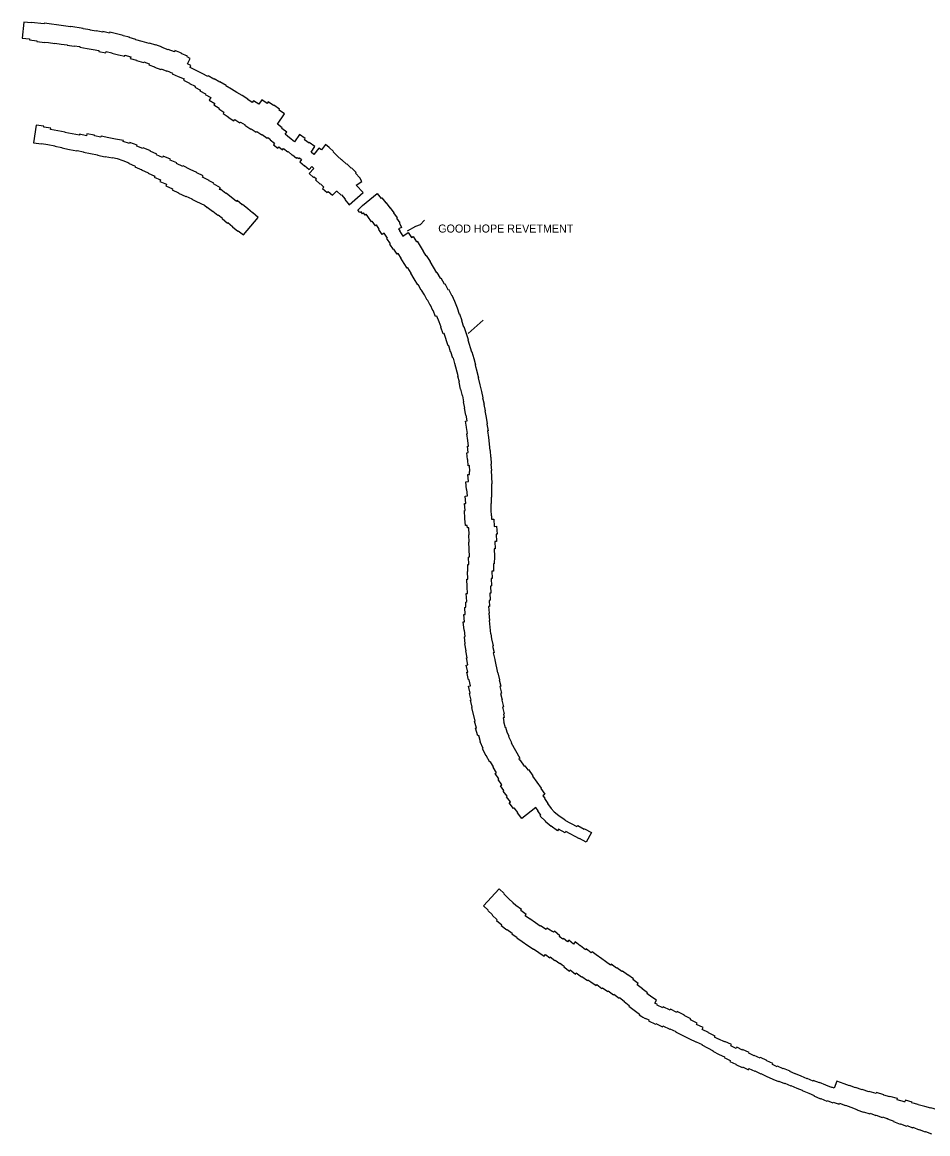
# Model space of a CAD drawing. Extents: x 2650582 to 3923188, y 277893 to 989177.
# Drawn here: x 3569445 to 3587538, y 523406 to 545624 of the extents above; entities that cross this region are included whole.
import ezdxf

# ---------------------------------------------------------------- set-up
doc = ezdxf.new("R2010")
doc.units = 0
doc.layers.add('Level 3', color=7, linetype='Continuous')

msp = doc.modelspace()

# ---------------------------------------------------------------- linework, layer by layer
at = {"layer": 'Level 3'}
for points in [[(3569476, 545624), (3569445, 545305), (3569592, 545290), (3569591, 545269), (3569737, 545253), (3569736, 545237), (3569894, 545218)], [(3569885, 545592), (3569625, 545619), (3569624, 545609), (3569476, 545624)], [(3571841, 545236), (3571715, 545273), (3571716, 545279), (3571584, 545316), (3571586, 545323), (3571459, 545355), (3571460, 545358), (3571330, 545389), (3571192, 545422), (3571188, 545408), (3571057, 545435), (3571054, 545427), (3570924, 545453), (3570923, 545447), (3570799, 545468), (3570799, 545472), (3570664, 545492), (3570665, 545498), (3570413, 545535), (3570412, 545531), (3570269, 545552), (3570269, 545550), (3569887, 545606), (3569885, 545592)], [(3569894, 545218), (3569895, 545228), (3569969, 545216), (3569970, 545219), (3570095, 545200), (3570096, 545205), (3570223, 545185), (3570224, 545188), (3570342, 545169), (3570341, 545166), (3570480, 545145), (3570481, 545154), (3570599, 545136), (3570597, 545122), (3570739, 545098), (3570865, 545078), (3570865, 545081), (3570978, 545058), (3570974, 545040), (3571114, 545012), (3571120, 545036), (3571233, 545012), (3571232, 545005), (3571368, 544973), (3571492, 544942), (3571498, 544963), (3571612, 544933), (3571604, 544900), (3571727, 544863), (3571727, 544861), (3571867, 544818)], [(3574587, 543883), (3574471, 543966), (3574468, 543962), (3574358, 544034), (3574337, 544002), (3574232, 544071), (3574174, 543984), (3574064, 544055), (3574040, 544020), (3573950, 544076), (3573954, 544083), (3573837, 544158), (3573836, 544156), (3573732, 544222), (3573730, 544219), (3573625, 544286), (3573624, 544285), (3573516, 544351), (3573519, 544357), (3573394, 544430), (3573393, 544427), (3573278, 544493), (3573275, 544488), (3573157, 544551), (3573151, 544541), (3573039, 544599), (3572918, 544660), (3572919, 544662), (3572798, 544721), (3572815, 544759), (3572750, 544790), (3572800, 544901), (3572741, 544930), (3572748, 544946), (3572623, 545000), (3572624, 545002), (3572493, 545056), (3572484, 545033), (3572363, 545079), (3572361, 545074), (3572241, 545119), (3572242, 545124), (3572113, 545169), (3572112, 545166), (3571987, 545208), (3571984, 545198), (3571842, 545240), (3571841, 545236)], [(3571867, 544818), (3571872, 544829), (3571979, 544792), (3571973, 544773), (3572089, 544732), (3572087, 544727), (3572217, 544678), (3572223, 544692), (3572337, 544647), (3572339, 544650), (3572444, 544606), (3572439, 544594), (3572560, 544540), (3572560, 544541), (3572678, 544489), (3572667, 544464), (3572786, 544405), (3572785, 544401), (3572900, 544344), (3572892, 544326), (3573004, 544267), (3572995, 544251), (3573107, 544191), (3573101, 544181), (3573211, 544116), (3573180, 544064), (3573291, 543996), (3573276, 543970), (3573378, 543904), (3573372, 543893), (3573476, 543825), (3573459, 543797), (3573562, 543730), (3573559, 543724), (3573675, 543650), (3573692, 543677), (3573795, 543610), (3573808, 543629), (3573898, 543570), (3573895, 543566), (3574011, 543488), (3574016, 543495), (3574119, 543427), (3574129, 543441), (3574233, 543370)], [(3574233, 543370), (3574240, 543379), (3574341, 543308), (3574349, 543319), (3574406, 543279), (3574402, 543275), (3574488, 543208), (3574463, 543176), (3574554, 543104), (3574575, 543131), (3574643, 543074), (3574666, 543102), (3574750, 543031), (3574756, 543039), (3574839, 542969), (3574844, 542975), (3574928, 542904), (3574941, 542920), (3574974, 542898), (3574985, 542913), (3575028, 542877), (3574990, 542832), (3575085, 542753), (3575088, 542757), (3575178, 542682), (3575228, 542741), (3575270, 542701), (3575179, 542600), (3575265, 542522), (3575276, 542534), (3575324, 542491), (3575306, 542472), (3575398, 542389), (3575402, 542392), (3575471, 542329), (3575445, 542300), (3575537, 542217), (3575560, 542242), (3575646, 542164), (3575724, 542250), (3575729, 542245), (3575734, 542250), (3575814, 542165), (3575822, 542172), (3575898, 542088), (3575888, 542078), (3575979, 541974), (3576254, 542217), (3576120, 542370), (3576232, 542439), (3576190, 542512), (3576192, 542515), (3576107, 542608), (3576117, 542618), (3576024, 542711), (3576020, 542707), (3575930, 542795), (3575922, 542786), (3575828, 542874), (3575825, 542871), (3575745, 542947), (3575746, 542949), (3575657, 543032), (3575662, 543038), (3575576, 543119), (3575579, 543123), (3575506, 543179), (3575422, 543071), (3575372, 543109), (3575272, 542982), (3575218, 543028), (3575294, 543138), (3575181, 543217), (3575175, 543209), (3575082, 543271), (3575101, 543299), (3574986, 543379), (3574882, 543230), (3574819, 543283), (3574819, 543284), (3574744, 543347), (3574745, 543348), (3574698, 543384), (3574729, 543425), (3574630, 543499), (3574640, 543514), (3574542, 543588), (3574686, 543793), (3574576, 543868), (3574587, 543883)], [(3569722, 543565), (3569673, 543215), (3569828, 543193), (3569829, 543199), (3569959, 543177), (3569959, 543177), (3570094, 543154), (3570093, 543146), (3570239, 543120), (3570237, 543111), (3570391, 543081), (3570391, 543082), (3570538, 543054), (3570540, 543060), (3570668, 543035), (3570667, 543028), (3570806, 543001), (3570806, 542998), (3570948, 542970), (3570946, 542964), (3571100, 542934), (3571101, 542939), (3571250, 542911), (3571251, 542917), (3571340, 542900), (3571455, 542863), (3571453, 542857), (3571572, 542811), (3571569, 542804), (3571704, 542746), (3571698, 542731), (3571832, 542674), (3571831, 542671), (3571963, 542615), (3571959, 542605), (3572091, 542549), (3572081, 542527), (3572208, 542473), (3572195, 542443), (3572329, 542384), (3572316, 542355), (3572448, 542296), (3572439, 542276), (3572570, 542215), (3572568, 542210), (3572712, 542143), (3572714, 542149), (3572835, 542093), (3572832, 542087), (3572929, 542042), (3572928, 542039), (3573086, 541965)], [(3573387, 542283), (3573406, 542316), (3573269, 542395), (3573275, 542408), (3573178, 542453), (3573182, 542463), (3573050, 542524), (3573063, 542553), (3572931, 542614), (3572932, 542617), (3572801, 542678), (3572803, 542683), (3572660, 542750), (3572655, 542739), (3572525, 542797), (3572531, 542810), (3572398, 542869), (3572405, 542887), (3572260, 542949), (3572249, 542922), (3572130, 542973), (3572136, 542987), (3572002, 543044), (3572005, 543052), (3571860, 543113), (3571853, 543097), (3571733, 543147), (3571739, 543164), (3571592, 543220), (3571585, 543200), (3571462, 543240), (3571465, 543257), (3571311, 543287), (3571310, 543283), (3571173, 543310), (3571174, 543315), (3571020, 543345), (3571017, 543329), (3570889, 543354), (3570891, 543364), (3570738, 543394), (3570731, 543356), (3570589, 543384), (3570586, 543367), (3570445, 543394), (3570445, 543393), (3570299, 543422), (3570300, 543425), (3570153, 543451), (3570154, 543455), (3570011, 543480), (3570015, 543505), (3569876, 543528), (3569878, 543543), (3569722, 543565)], [(3573863, 541372), (3574157, 541722), (3574050, 541813), (3574049, 541811), (3573954, 541891), (3573955, 541893), (3573848, 541983), (3573842, 541975), (3573740, 542060), (3573727, 542043), (3573519, 542205), (3573516, 542201), (3573412, 542282), (3573403, 542271), (3573387, 542283)], [(3576426, 541635), (3576348, 541738), (3576350, 541740), (3576318, 541784), (3576297, 541770), (3576264, 541813), (3576244, 541797), (3576214, 541834), (3576193, 541818), (3576152, 541867), (3576244, 541959), (3576534, 542197), (3576614, 542100), (3576631, 542113), (3576709, 542012), (3576716, 542017), (3576791, 541912)], [(3573086, 541965), (3573141, 541923), (3573142, 541925), (3573246, 541844), (3573251, 541850), (3573355, 541769), (3573358, 541773), (3573444, 541706), (3573437, 541699), (3573545, 541609), (3573553, 541618), (3573648, 541538), (3573646, 541536), (3573753, 541446), (3573762, 541457), (3573863, 541372)], [(3576791, 541912), (3576796, 541915), (3576868, 541815), (3576866, 541815), (3576933, 541717), (3576923, 541710), (3576989, 541612), (3576985, 541610), (3577023, 541521), (3576962, 541496), (3576989, 541452), (3576986, 541451), (3577047, 541350), (3577157, 541418), (3577220, 541321), (3577254, 541341), (3577320, 541237), (3577334, 541245), (3577458, 541047), (3577454, 541043), (3577511, 540955), (3577517, 540959), (3577593, 540840), (3577590, 540838), (3577658, 540728), (3577655, 540726), (3577721, 540616), (3577730, 540619), (3577796, 540505), (3577810, 540512), (3577876, 540395), (3577888, 540401), (3577951, 540284), (3577963, 540289), (3578021, 540167), (3578028, 540170), (3578080, 540048), (3578082, 540049), (3578135, 539913), (3578133, 539912), (3578178, 539791), (3578182, 539792), (3578227, 539663), (3578223, 539661), (3578263, 539537), (3578271, 539539)], [(3577480, 541667), (3577394, 541575), (3577300, 541539), (3577136, 541450)], [(3577877, 539400), (3577855, 539394), (3577812, 539526), (3577815, 539527), (3577777, 539635), (3577773, 539634), (3577729, 539751), (3577704, 539742), (3577655, 539865), (3577649, 539863), (3577602, 539971), (3577595, 539969), (3577544, 540075), (3577535, 540071), (3577481, 540175), (3577480, 540174), (3577423, 540270), (3577418, 540268), (3577355, 540379), (3577346, 540375), (3577273, 540497), (3577206, 540605), (3577215, 540611), (3577152, 540715), (3577138, 540706), (3577077, 540802), (3577075, 540801), (3577010, 540905), (3577016, 540910), (3576959, 540999), (3576937, 540986), (3576872, 541089), (3576860, 541082), (3576792, 541189), (3576800, 541194), (3576732, 541302), (3576741, 541309), (3576679, 541409), (3576636, 541382), (3576568, 541483), (3576579, 541490), (3576525, 541571), (3576503, 541555), (3576437, 541644), (3576426, 541635)], [(3578654, 539671), (3578355, 539403)], [(3578271, 539539), (3578352, 539280), (3578346, 539278), (3578422, 539035), (3578430, 539036), (3578467, 538903), (3578465, 538903), (3578500, 538773), (3578496, 538772), (3578530, 538647), (3578525, 538645), (3578558, 538516), (3578555, 538515), (3578586, 538378), (3578589, 538378), (3578618, 538241), (3578621, 538241), (3578650, 538115), (3578643, 538113), (3578673, 537988), (3578666, 537986), (3578694, 537855), (3578688, 537853), (3578716, 537721), (3578712, 537720), (3578737, 537594), (3578730, 537592), (3578753, 537459), (3578742, 537457), (3578763, 537326), (3578761, 537326), (3578790, 537061), (3578793, 537061), (3578803, 536931), (3578805, 536931), (3578815, 536792), (3578811, 536792), (3578820, 536665), (3578816, 536665), (3578824, 536536), (3578822, 536535), (3578825, 536399)], [(3578383, 536587), (3578379, 536644), (3578387, 536645), (3578380, 536761), (3578353, 536760), (3578345, 536880), (3578342, 536881), (3578328, 537019), (3578353, 537021), (3578340, 537147), (3578363, 537151), (3578349, 537262), (3578346, 537261), (3578326, 537399), (3578341, 537401), (3578319, 537526), (3578323, 537527), (3578301, 537649), (3578337, 537657), (3578312, 537772), (3578308, 537771), (3578279, 537908), (3578289, 537910), (3578259, 538036), (3578271, 538039), (3578245, 538157), (3578240, 538157), (3578211, 538292), (3578204, 538291), (3578172, 538426), (3578180, 538427), (3578148, 538550), (3578157, 538553), (3578087, 538804), (3578090, 538805), (3578060, 538910), (3578051, 538907), (3578011, 539035), (3578004, 539034), (3577967, 539157), (3577953, 539153), (3577877, 539400)], [(3578360, 536446), (3578347, 536583), (3578383, 536587)], [(3578338, 535567), (3578302, 535565), (3578291, 535707), (3578283, 535862), (3578292, 535863), (3578281, 536004), (3578308, 536007), (3578296, 536151), (3578340, 536155), (3578329, 536287), (3578323, 536286), (3578310, 536440), (3578360, 536446)], [(3578825, 536399), (3578821, 536398), (3578824, 536264), (3578819, 536264), (3578822, 536133), (3578813, 536133), (3578817, 536002), (3578809, 536002), (3578811, 535875), (3578807, 535875), (3578812, 535756), (3578818, 535757), (3578820, 535690)], [(3578820, 535690), (3578867, 535692), (3578875, 535547), (3578923, 535550), (3578932, 535391), (3578916, 535390), (3578921, 535245), (3578886, 535243), (3578892, 535097), (3578875, 535096), (3578879, 534945), (3578877, 534800), (3578858, 534799), (3578861, 534652), (3578831, 534650), (3578835, 534502), (3578814, 534502), (3578819, 534356), (3578802, 534355), (3578808, 534210), (3578789, 534209), (3578794, 534069), (3578774, 534067), (3578778, 533945), (3578763, 533943), (3578772, 533812), (3578767, 533811), (3578779, 533663), (3578773, 533663)], [(3578273, 533473), (3578257, 533636), (3578280, 533638), (3578270, 533784), (3578296, 533786), (3578285, 533928), (3578311, 533931), (3578305, 534035), (3578326, 534048), (3578315, 534205), (3578341, 534207), (3578335, 534339), (3578329, 534491), (3578345, 534493), (3578340, 534646), (3578350, 534646), (3578345, 534787), (3578365, 534788), (3578360, 534934), (3578379, 534935), (3578372, 535092), (3578367, 535230), (3578372, 535231), (3578365, 535380), (3578373, 535381), (3578368, 535519), (3578340, 535518), (3578338, 535567)], [(3578773, 533663), (3578799, 533401), (3578808, 533402), (3578820, 533298), (3578821, 533298), (3578852, 533156), (3578844, 533154), (3578871, 533024), (3578857, 533021), (3578888, 532883), (3578885, 532882), (3578940, 532619), (3578947, 532621), (3578980, 532478), (3578977, 532478), (3579008, 532352), (3578990, 532346), (3579024, 532210), (3579003, 532204), (3579037, 532078), (3579025, 532074), (3579060, 531939), (3579039, 531932), (3579075, 531797), (3579061, 531793), (3579077, 531725), (3579052, 531717), (3579069, 531650), (3579061, 531647), (3579095, 531530), (3579099, 531531), (3579126, 531440), (3579169, 531351), (3579158, 531344), (3579220, 531224), (3579217, 531221), (3579387, 530912)], [(3578803, 530842), (3578786, 530833), (3578717, 530965), (3578713, 530963), (3578641, 531101), (3578655, 531109), (3578592, 531240), (3578598, 531243), (3578567, 531365), (3578546, 531360), (3578504, 531511), (3578519, 531515), (3578483, 531653), (3578493, 531655), (3578425, 531927), (3578438, 531931), (3578403, 532070), (3578415, 532074), (3578381, 532209), (3578397, 532213), (3578362, 532351), (3578402, 532362), (3578374, 532481), (3578361, 532479), (3578328, 532630), (3578349, 532635), (3578318, 532774), (3578348, 532782), (3578319, 532916), (3578336, 532921), (3578307, 533060), (3578312, 533061), (3578286, 533200), (3578295, 533202), (3578282, 533342), (3578293, 533344), (3578282, 533474), (3578273, 533473)], [(3579338, 529818), (3579349, 529827), (3579275, 529921), (3579259, 529909), (3579173, 530019), (3579198, 530039), (3579118, 530141), (3579133, 530153), (3579053, 530255), (3579068, 530267), (3578999, 530362), (3579027, 530382), (3578955, 530489), (3578968, 530498), (3578895, 530606), (3578921, 530623), (3578852, 530733), (3578861, 530739), (3578803, 530842)], [(3579387, 530912), (3579366, 530901), (3579382, 530875), (3579390, 530880), (3579471, 530751), (3579488, 530762), (3579549, 530681), (3579561, 530689), (3579650, 530561), (3579641, 530554), (3579813, 530316), (3579805, 530310), (3579889, 530192), (3579847, 530161)], [(3579847, 530161), (3579884, 530111), (3579878, 530107), (3579947, 530010), (3579941, 530005), (3580011, 529911), (3580075, 529844), (3580164, 529767), (3580291, 529678), (3580289, 529676), (3580529, 529546)], [(3580014, 529552), (3580012, 529550), (3579893, 529647), (3579898, 529652), (3579795, 529757), (3579809, 529773), (3579749, 529859), (3579755, 529864), (3579707, 529929), (3579424, 529708), (3579338, 529818)], [(3580529, 529546), (3580543, 529569), (3580673, 529496), (3580678, 529504), (3580819, 529427), (3580712, 529235), (3580580, 529305), (3580577, 529300), (3580308, 529449), (3580294, 529424), (3580163, 529496), (3580139, 529462), (3580014, 529552)], [(3580364, 527273), (3580342, 527244), (3580258, 527307), (3580249, 527296), (3580176, 527351), (3580187, 527365), (3580078, 527453), (3580063, 527434), (3580037, 527451), (3580034, 527446), (3579994, 527473), (3579929, 527518), (3579911, 527491), (3579803, 527564), (3579796, 527554), (3579699, 527620), (3579700, 527622), (3579584, 527701), (3579583, 527700), (3579491, 527763), (3579512, 527792), (3579407, 527869), (3579422, 527891), (3579309, 527972), (3579307, 527970), (3579252, 528016), (3579254, 528019), (3579160, 528107), (3579163, 528111), (3579068, 528200), (3579076, 528209), (3578974, 528304), (3578660, 527964), (3578754, 527876), (3578749, 527871), (3578844, 527781), (3578837, 527774), (3578935, 527681), (3578923, 527667), (3579026, 527580), (3579016, 527566), (3579129, 527484), (3579131, 527487), (3579232, 527414), (3579225, 527404), (3579332, 527331), (3579328, 527325), (3579436, 527252), (3579433, 527248), (3579549, 527169), (3579550, 527170), (3579658, 527097), (3579660, 527100), (3579768, 527027), (3579768, 527029), (3579876, 526956), (3579899, 526990), (3579984, 526926), (3579994, 526940), (3580085, 526872), (3580090, 526879), (3580185, 526810), (3580191, 526818), (3580235, 526785), (3580276, 526754), (3580269, 526745), (3580379, 526658), (3580395, 526680), (3580497, 526599), (3580515, 526622), (3580618, 526542), (3580624, 526550), (3580737, 526473)], [(3581026, 526902), (3581028, 526905), (3580912, 526984), (3580912, 526983), (3580832, 527044), (3580815, 527021), (3580712, 527101), (3580700, 527085), (3580597, 527165), (3580595, 527163), (3580494, 527243), (3580459, 527199), (3580364, 527273)], [(3582082, 526020), (3582116, 526074), (3582022, 526134), (3582025, 526139), (3581924, 526208), (3581935, 526223), (3581831, 526300), (3581836, 526306), (3581731, 526384), (3581752, 526411), (3581646, 526490), (3581656, 526504), (3581545, 526586), (3581541, 526581), (3581436, 526659), (3581427, 526647), (3581323, 526724), (3581318, 526718), (3581215, 526794), (3581201, 526775), (3581097, 526852), (3581096, 526851), (3581026, 526902)], [(3580737, 526473), (3580744, 526484), (3580803, 526440), (3580806, 526444), (3580910, 526367), (3580925, 526387), (3581028, 526310), (3581040, 526326), (3581143, 526249), (3581153, 526262), (3581258, 526184), (3581265, 526194), (3581369, 526117), (3581378, 526130), (3581475, 526058), (3581469, 526049), (3581573, 525972), (3581563, 525958), (3581672, 525878), (3581670, 525875), (3581780, 525799), (3581772, 525785), (3581825, 525751)], [(3583277, 525335), (3583287, 525357), (3583154, 525422), (3583157, 525428), (3583028, 525492), (3583047, 525529), (3582916, 525593), (3582928, 525618), (3582794, 525684), (3582805, 525705), (3582672, 525771), (3582676, 525780), (3582534, 525850), (3582526, 525833), (3582399, 525896), (3582388, 525874), (3582254, 525941), (3582244, 525921), (3582129, 525978), (3582136, 525993), (3582082, 526020)], [(3581825, 525751), (3581835, 525735), (3581843, 525740), (3581889, 525711), (3581893, 525717), (3581966, 525681), (3581959, 525666), (3582101, 525596), (3582107, 525608), (3582236, 525545), (3582246, 525567), (3582381, 525500), (3582384, 525507), (3582502, 525449), (3582499, 525443), (3582633, 525377), (3582632, 525375), (3582774, 525305), (3582775, 525306), (3582905, 525242), (3582908, 525247), (3583028, 525188), (3583025, 525182), (3583139, 525126)], [(3585722, 524459), (3585669, 524317), (3585620, 524338), (3585617, 524331), (3585500, 524381), (3585498, 524376), (3585375, 524428), (3585373, 524422), (3585251, 524473), (3585245, 524458), (3585126, 524508), (3585126, 524507), (3585008, 524557), (3585007, 524555), (3584892, 524606), (3584890, 524603), (3584784, 524650), (3584786, 524656), (3584655, 524714), (3584651, 524704), (3584537, 524755), (3584532, 524745), (3584434, 524788), (3584443, 524808), (3584323, 524864), (3584325, 524868), (3584195, 524928), (3584191, 524918), (3584072, 524974), (3584068, 524967), (3583963, 525016), (3583970, 525030), (3583839, 525091), (3583834, 525080), (3583720, 525136), (3583709, 525114), (3583602, 525165), (3583614, 525189), (3583484, 525253), (3583479, 525242), (3583360, 525299), (3583358, 525296), (3583277, 525335)], [(3583139, 525126), (3583137, 525121), (3583247, 525067), (3583241, 525056), (3583371, 524993), (3583372, 524994), (3583475, 524944), (3583469, 524931), (3583591, 524872), (3583582, 524854), (3583702, 524796), (3583700, 524792), (3583831, 524732), (3583835, 524742), (3583953, 524687), (3583965, 524712), (3584082, 524658), (3584084, 524662), (3584203, 524606), (3584205, 524609), (3584312, 524559), (3584310, 524555), (3584440, 524497), (3584442, 524500), (3584557, 524449), (3584561, 524459), (3584676, 524408), (3584681, 524421), (3584804, 524367), (3584805, 524370), (3584921, 524318), (3584922, 524321), (3585028, 524276), (3585027, 524273), (3585160, 524217), (3585267, 524172), (3585263, 524163), (3585396, 524107), (3585398, 524112), (3585521, 524060), (3585526, 524073), (3585643, 524024)], [(3587090, 524079), (3587076, 524037), (3587071, 524038), (3587073, 524046), (3586929, 524083), (3586936, 524110), (3586783, 524149), (3586782, 524143), (3586658, 524175), (3586661, 524186), (3586511, 524230), (3586505, 524210), (3586366, 524254), (3586363, 524247), (3586228, 524289), (3586226, 524285), (3586097, 524330), (3586095, 524324), (3585974, 524369), (3585972, 524363), (3585869, 524402), (3585870, 524404), (3585722, 524459)], [(3585643, 524024), (3585648, 524038), (3585768, 523996), (3585775, 524015), (3585896, 523973), (3585897, 523977), (3586000, 523941), (3585999, 523937), (3586119, 523892), (3586118, 523888), (3586253, 523837), (3586257, 523848), (3586380, 523802), (3586385, 523815), (3586503, 523771), (3586505, 523778), (3586628, 523732), (3586632, 523744), (3586737, 523705), (3586736, 523704), (3586858, 523656), (3586856, 523651), (3586989, 523598), (3586992, 523605), (3587112, 523558), (3587118, 523572), (3587238, 523525), (3587242, 523535), (3587363, 523487), (3587364, 523490), (3587487, 523442), (3587492, 523454), (3587612, 523406)], [(3588411, 523597), (3588427, 523673), (3588289, 523703), (3588294, 523725), (3588141, 523761), (3588138, 523750), (3588020, 523780), (3588026, 523806), (3587873, 523845), (3587872, 523843), (3587753, 523875), (3587754, 523881), (3587602, 523923), (3587601, 523917), (3587481, 523950), (3587481, 523951), (3587344, 523988), (3587345, 523992), (3587220, 524027), (3587223, 524036), (3587090, 524079)]]:
    msp.add_lwpolyline(points, dxfattribs=at)

# ---------------------------------------------------------------- texts
msp.add_text('GOOD HOPE REVETMENT', height=160, dxfattribs=at).set_placement((3577757, 541420))

doc.saveas('drawing.dxf')
